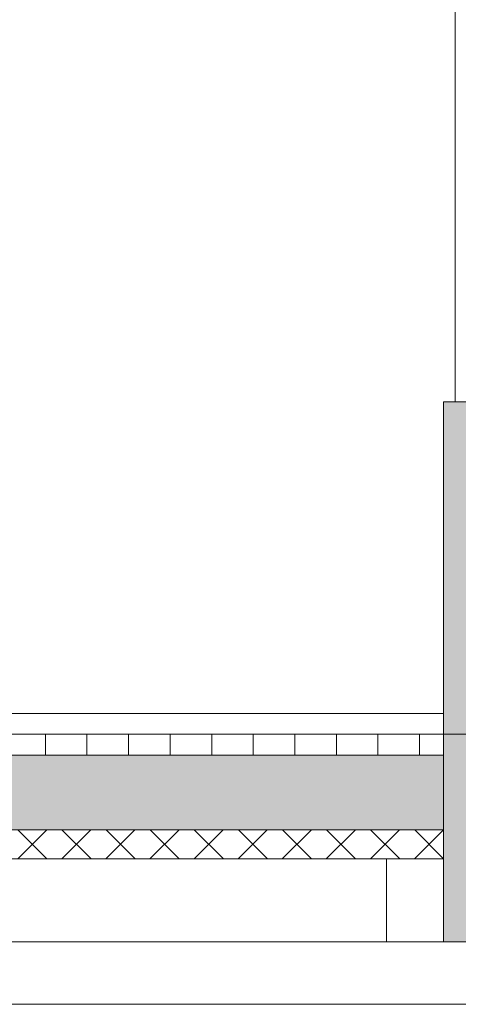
# Model space of a CAD drawing. Extents: x -156717 to 425753, y -51191 to 363295.
# Tile 479 of 502: x 324789 to 325844, y 193548 to 195918. Entities that reach past the tile are written whole.
import ezdxf

# ---------------------------------------------------------------- set-up
doc = ezdxf.new("R2010")
doc.units = 0
doc.header["$LTSCALE"] = 50
doc.linetypes.add('7 Voorgevel & doorsnede A-A$0$B0204', pattern=[1300, 1000, -100, 100, -100])
doc.layers.get('0').update_dxf_attribs({"linetype": 'CONTINUOUS'})
for name, color, linetype in [('7 Voorgevel & doorsnede A-A$0$00 Bestaand', 7, 'CONTINUOUS'), ('7 Voorgevel & doorsnede A-A$0$00 Bestaand Doorsnede-arcering', 7, 'CONTINUOUS'), ('7 Voorgevel & doorsnede A-A$0$00 Bestaande vloeren', 7, 'CONTINUOUS'), ('7 Voorgevel & doorsnede A-A$0$00 Bestaande vloeren Doorsnede-arcering', 7, 'CONTINUOUS'), ('7 Voorgevel & doorsnede A-A$0$00 Bestaande vloeren Laagscheidingslijnen', 7, 'CONTINUOUS'), ('7 Voorgevel & doorsnede A-A$0$00 Simple Ramen', 7, 'CONTINUOUS'), ('7 Voorgevel & doorsnede A-A$0$90 Terrein', 7, 'CONTINUOUS')]:
    doc.layers.add(name, color=color, linetype=linetype)

# ---------------------------------------------------------------- blocks, each defined once
blk = doc.blocks.new('7 Voorgevel & doorsnede A-A$0$Section Elem_285_3', base_point=(108550.6, 1635.3))
at = {"layer": '7 Voorgevel & doorsnede A-A$0$00 Bestaande vloeren Doorsnede-arcering', "linetype": 'Continuous', "lineweight": 0}
h = blk.add_hatch(dxfattribs=at)
h.set_pattern_fill('LIJNEN_VERT_100_0003', color=9, style=0, pattern_type=2)
h.set_pattern_definition([(90, (108550.56, 1635.29), (-100, 0), [])])
h.paths.add_polyline_path([(96512.7, 1585.3), (96512.7, 1635.3), (83899.9, 1635.3), (83899.9, 1585.3)], flags=0)
h = blk.add_hatch(dxfattribs=at)
h.set_pattern_fill('11_GEWAPEND_BETON__I_H_W_73', color=9, style=0, pattern_type=2)
h.set_pattern_definition([(0, (108550.56, 1635.29), (0, 70), [0, -70])])
h.paths.add_polyline_path([(96512.7, 1405.3), (96512.7, 1585.3), (83899.9, 1585.3), (83899.9, 1405.3)], flags=0)
h = blk.add_hatch(dxfattribs=at)
h.set_pattern_fill('13_45GR_ISOLATIE_0003', color=9, style=0, pattern_type=2)
h.set_pattern_definition([(45, (108550.56, 1635.29), (-53.033, 53.033), []), (135, (108550.56, 1635.29), (53.033, 53.033), [])])
h.paths.add_polyline_path([(96512.7, 1335.3), (96512.7, 1405.3), (83899.9, 1405.3), (83899.9, 1335.3)], flags=0)
at = {"layer": '7 Voorgevel & doorsnede A-A$0$00 Bestaande vloeren', "color": 2, "linetype": 'Continuous', "lineweight": 0}
for p in [(83899.9, 1635.3), (96512.7, 1585.3)]:
    blk.add_line(p, (96512.7, 1635.3), dxfattribs=at)
at = {"layer": '7 Voorgevel & doorsnede A-A$0$00 Bestaande vloeren', "color": 3, "linetype": 'Continuous', "lineweight": 0}
for p, q in [((96512.7, 1405.3), (96512.7, 1585.3)), ((96512.7, 1335.3), (96512.7, 1405.3))]:
    blk.add_line(p, q, dxfattribs=at)
at = {"layer": '7 Voorgevel & doorsnede A-A$0$00 Bestaande vloeren', "color": 1, "linetype": 'Continuous', "lineweight": 0}
blk.add_line((83899.9, 1335.3), (96512.7, 1335.3), dxfattribs=at)
at = {"layer": '7 Voorgevel & doorsnede A-A$0$00 Bestaande vloeren Laagscheidingslijnen', "color": 3, "linetype": 'Continuous', "lineweight": 0}
for p, q in [((83899.9, 1585.3), (96512.7, 1585.3)), ((83899.9, 1585.3), (96512.7, 1585.3)), ((83899.9, 1405.3), (96512.7, 1405.3)), ((83899.9, 1405.3), (96512.7, 1405.3))]:
    blk.add_line(p, q, dxfattribs=at)
blk = doc.blocks.new('7 Voorgevel & doorsnede A-A$0$Section Elem_473_3', base_point=(108550.6, 1635.3))
at = {"layer": '7 Voorgevel & doorsnede A-A$0$00 Bestaand Doorsnede-arcering', "linetype": 'Continuous', "lineweight": 0}
blk.add_hatch(color=255, dxfattribs=at).paths.add_polyline_path([(96512.7, 2435.3), (96512.7, 1135.3), (96713.1, 1135.3), (96713.1, 2435.3)], flags=0)
at = {"layer": '7 Voorgevel & doorsnede A-A$0$00 Bestaand', "color": 2, "linetype": 'Continuous', "lineweight": 0}
for p, q in [((96512.7, 1135.3), (96512.7, 2435.3)), ((96512.7, 2435.3), (96713.1, 2435.3)), ((96512.7, 1135.3), (96713.1, 1135.3))]:
    blk.add_line(p, q, dxfattribs=at)
blk = doc.blocks.new('7 Voorgevel & doorsnede A-A$0$Section Elem_510_3', base_point=(108550.6, 1635.3))
at = {"layer": '7 Voorgevel & doorsnede A-A$0$00 Simple Ramen', "color": 1, "linetype": 'Continuous', "lineweight": 0}
for p, q in [((96540.1, 2435.3), (96540.1, 3985.3)), ((95325.2, 1685.3), (96512.7, 1685.3))]:
    blk.add_line(p, q, dxfattribs=at)
blk = doc.blocks.new('7 Voorgevel & doorsnede A-A$0$Section Elem_522_3', base_point=(108550.6, 1635.3))
at = {"layer": '7 Voorgevel & doorsnede A-A$0$00 Bestaand', "color": 252, "linetype": 'Continuous', "lineweight": 0}
for p in [(96375.2, 1335.3), (96512.7, 1135.3)]:
    blk.add_line(p, (96375.2, 1135.3), dxfattribs=at)
blk = doc.blocks.new('7 Voorgevel & doorsnede A-A$0$Section Elem_523_3', base_point=(108550.6, 1635.3))
at = {"layer": '7 Voorgevel & doorsnede A-A$0$00 Bestaand', "color": 252, "linetype": 'Continuous', "lineweight": 0}
blk.add_line((96375.2, 1135.3), (95824.5, 1135.3), dxfattribs=at)
blk = doc.blocks.new('7 Voorgevel & doorsnede A-A$0$Section Elem_524_3', base_point=(108550.6, 1635.3))
at = {"layer": '7 Voorgevel & doorsnede A-A$0$00 Bestaand', "color": 252, "linetype": 'Continuous', "lineweight": 0}
blk.add_line((95824.5, 1135.3), (95272.1, 1135.3), dxfattribs=at)
blk = doc.blocks.new('7 Voorgevel & doorsnede A-A$0$Section Elem_569_3', base_point=(108550.6, 1635.3))
at = {"layer": '7 Voorgevel & doorsnede A-A$0$90 Terrein', "color": 252, "linetype": 'Continuous', "lineweight": 0}
for p, q in [((95119.3, 985.3), (95671.8, 985.3)), ((95671.8, 985.3), (96224.3, 985.3)), ((96224.3, 985.3), (96776.2, 985.3))]:
    blk.add_line(p, q, dxfattribs=at)
blk = doc.blocks.new('7 Voorgevel & doorsnede A-A$0$A DOORSNEDE A-A_STORY_MARKER', base_point=(108550.6, 1635.3))
at = {"color": 9, "linetype": '7 Voorgevel & doorsnede A-A$0$B0204', "lineweight": 0}
blk.add_line((68885.1, 1635.3), (99506.2, 1635.3), dxfattribs=at)

msp = doc.modelspace()

# ---------------------------------------------------------------- block references
at = {"linetype": 'Continuous', "lineweight": 0}
msp.add_blockref('7 Voorgevel & doorsnede A-A$0$A DOORSNEDE A-A_STORY_MARKER', (337846.4774, 194197.76673), dxfattribs=at)
at = {"layer": '7 Voorgevel & doorsnede A-A$0$00 Bestaand', "color": 9, "lineweight": 0}
for name in ['7 Voorgevel & doorsnede A-A$0$Section Elem_473_3', '7 Voorgevel & doorsnede A-A$0$Section Elem_522_3', '7 Voorgevel & doorsnede A-A$0$Section Elem_524_3', '7 Voorgevel & doorsnede A-A$0$Section Elem_523_3']:
    msp.add_blockref(name, (337846.4774, 194197.76673), dxfattribs=at)
at = {"layer": '7 Voorgevel & doorsnede A-A$0$00 Bestaande vloeren', "color": 9, "lineweight": 0}
msp.add_blockref('7 Voorgevel & doorsnede A-A$0$Section Elem_285_3', (337846.4774, 194197.76673), dxfattribs=at)
at = {"layer": '7 Voorgevel & doorsnede A-A$0$00 Simple Ramen', "color": 9, "lineweight": 0}
msp.add_blockref('7 Voorgevel & doorsnede A-A$0$Section Elem_510_3', (337846.4774, 194197.76673), dxfattribs=at)
at = {"layer": '7 Voorgevel & doorsnede A-A$0$90 Terrein', "color": 9, "lineweight": 0}
msp.add_blockref('7 Voorgevel & doorsnede A-A$0$Section Elem_569_3', (337846.4774, 194197.76673), dxfattribs=at)

doc.saveas('drawing.dxf')
